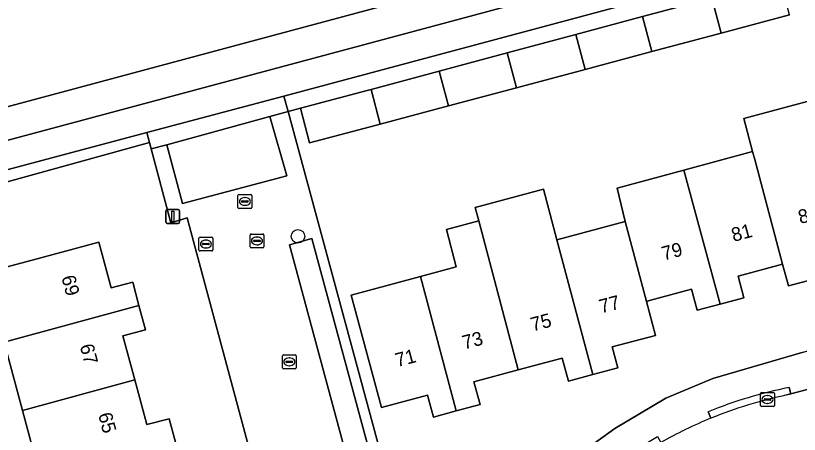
# Model space of a CAD drawing. Extents: x 158472 to 159562, y 388525 to 389606.
# Drawn here: x 159160.9 to 159217.5, y 389372.4 to 389402.7 of the extents above; entities that cross this region are included whole.
import ezdxf

# ---------------------------------------------------------------- set-up
doc = ezdxf.new("R2010")
doc.units = 0
for name, color, linetype in [('IMGEO_Boom', 7, 'Continuous'), ('IMGEO_Brandkraan', 7, 'Continuous'), ('IMGEO_Erf', 7, 'Continuous'), ('IMGEO_Groenvoorziening', 7, 'Continuous'), ('IMGEO_Kolk', 7, 'Continuous'), ('IMGEO_Lichtmast', 7, 'Continuous'), ('IMGEO_Loofbos', 7, 'Continuous'), ('IMGEO_Pand', 7, 'Continuous'), ('IMGEO_Pand_nummerreeks', 7, 'Continuous'), ('IMGEO_Parkeervlak_open', 7, 'Continuous'), ('IMGEO_Rijbaan_lokaal_open', 7, 'Continuous'), ('IMGEO_Rioolput', 7, 'Continuous'), ('IMGEO_Voetpad_open', 7, 'Continuous'), ('IMGEO_Waterloop', 7, 'Continuous')]:
    doc.layers.add(name, color=color, linetype=linetype)

msp = doc.modelspace()

# ---------------------------------------------------------------- linework, layer by layer
at = {"layer": 'IMGEO_Boom'}
msp.add_circle((159181.298, 389386.722), 0.489, dxfattribs=at)
at = {"layer": 'IMGEO_Brandkraan'}
for p, q in [((159174.153, 389385.74), (159174.153, 389386.592)), ((159174.228, 389386.666), (159175.08, 389386.666)), ((159174.641, 389386.446), (159174.666, 389386.446)), ((159175.154, 389386.592), (159175.154, 389385.74)), ((159174.412, 389386.16), (159174.412, 389386.172)), ((159174.85, 389386.123), (159174.452, 389386.123)), ((159174.455, 389386.209), (159174.853, 389386.209)), ((159174.664, 389385.886), (159174.639, 389385.886)), ((159174.896, 389386.172), (159174.896, 389386.16)), ((159175.08, 389385.666), (159174.228, 389385.666))]:
    msp.add_line(p, q, dxfattribs=at)
for points in [[(159174.153, 389385.74), (159174.153, 389386.592)], [(159174.228, 389386.666), (159175.08, 389386.666)], [(159175.154, 389386.592), (159175.154, 389385.74)], [(159175.08, 389385.666), (159174.228, 389385.666)]]:
    msp.add_lwpolyline(points, dxfattribs=at)
for centre, radius, start, end in [((159174.23, 389386.59), 0.0765, 91.552, 178.448), ((159174.23, 389386.59), 0.0765, 91.552, 178.448), ((159175.078, 389386.59), 0.0765, 1.552, 88.448), ((159175.078, 389386.59), 0.0765, 1.552, 88.448), ((159174.23, 389385.742), 0.0765, 181.552, 268.448), ((159174.23, 389385.742), 0.0765, 181.552, 268.448), ((159174.452, 389386.169), 0.0403, 85.8775, 175.7526), ((159174.449, 389386.159), 0.0366, 178.938, 274.7102), ((159174.853, 389386.166), 0.043, 264.8664, 352.4533), ((159174.857, 389386.171), 0.0386, 1.7309, 96.639), ((159175.078, 389385.742), 0.0765, 271.552, 358.448), ((159175.078, 389385.742), 0.0765, 271.552, 358.448)]:
    msp.add_arc(centre, radius, start, end, dxfattribs=at)
for centre, major_axis, ratio, start_param, end_param in [((159174.64, 389386.166), (-0.387, 0.002), 0.722429, 4.712389, 7.853982), ((159174.665, 389386.166), (-0.39, 0.002), 0.717154, 1.570796, 4.712389)]:
    msp.add_ellipse(centre, major_axis=major_axis, ratio=ratio, start_param=start_param, end_param=end_param, dxfattribs=at)
at = {"layer": 'IMGEO_Erf'}
for points in [[(159216.789, 389402.721), (159211.846, 389401.4), (159206.851, 389400.066), (159202.027, 389398.777), (159197.074, 389397.453), (159192.164, 389396.141), (159187.239, 389394.825), (159186.974, 389394.754), (159182.143, 389393.465), (159181.474, 389395.969), (159180.592, 389395.732), (159189.751, 389361.845), (159192.193, 389360.801), (159196.635, 389366.321), (159200.382, 389370.11), (159204.172, 389372.848), (159207.854, 389375.047), (159211.258, 389376.465), (159217.778, 389378.37), (159258.693, 389389.308), (159252.586, 389412.287)], [(159220.012, 389384.028), (159216.705, 389383.139), (159216.288, 389384.704), (159213.072, 389383.839), (159213.489, 389382.287), (159211.78, 389381.828), (159210.129, 389381.384), (159209.72, 389382.905), (159206.688, 389382.09), (159206.454, 389382.027), (159207.102, 389379.574), (159203.984, 389378.736), (159204.389, 389377.23), (159202.584, 389376.745), (159200.825, 389376.272), (159200.377, 389377.935), (159197.204, 389377.082), (159194, 389376.221), (159194.441, 389374.58), (159192.715, 389374.116), (159191.078, 389373.676), (159190.651, 389375.263), (159187.323, 389374.369), (159185.142, 389382.483), (159190.147, 389383.828), (159192.728, 389384.522), (159192.012, 389387.213), (159194.355, 389387.836), (159194.096, 389388.81), (159199.025, 389390.121), (159199.995, 389386.475), (159204.928, 389387.8), (159204.335, 389390.21), (159209.164, 389391.508), (159214.123, 389392.841), (159213.485, 389395.24), (159218.425, 389396.548)], [(159173.309, 389388.053), (159172.13, 389387.7), (159170.702, 389393.036), (159170.579, 389393.493), (159153.753, 389388.86)], [(159159.115, 389338.308), (159162.393, 389334.563), (159170.345, 389343.041), (159181.05, 389346.046), (159183.629, 389349.622), (159173.309, 389388.053)], [(159158.752, 389384.113), (159162.103, 389385.009), (159166.933, 389386.301), (159167.817, 389382.996), (159169.368, 389383.412), (159169.82, 389381.722), (159170.288, 389379.973), (159168.667, 389379.54), (159169.519, 389376.355), (159170.383, 389373.127), (159171.995, 389373.558), (159172.451, 389371.853)], [(159162.738, 389369.214), (159161.415, 389374.157), (159160.1, 389379.072)]]:
    msp.add_lwpolyline(points, dxfattribs=at)
at = {"layer": 'IMGEO_Groenvoorziening'}
for points in [[(159320.503, 389434.42), (159320.203, 389436.507), (159299.281, 389430.944), (159152.64, 389391.587)], [(159151.388, 389388.738), (159151.991, 389389.117), (159152.938, 389389.439), (159153.912, 389389.721), (159154.899, 389389.983), (159160.39, 389391.554), (159170.383, 389394.226), (159180.29, 389396.849), (159320.503, 389434.42)]]:
    msp.add_lwpolyline(points, dxfattribs=at)
at = {"layer": 'IMGEO_Kolk'}
for p, q in [((159177.917, 389386.892), (159178.769, 389386.892)), ((159177.842, 389385.966), (159177.842, 389386.818)), ((159178.101, 389386.386), (159178.101, 389386.398)), ((159178.539, 389386.349), (159178.141, 389386.349)), ((159178.144, 389386.435), (159178.542, 389386.435)), ((159178.33, 389386.672), (159178.355, 389386.672)), ((159178.585, 389386.398), (159178.585, 389386.386)), ((159178.843, 389386.818), (159178.843, 389385.966)), ((159178.769, 389385.892), (159177.917, 389385.892)), ((159178.353, 389386.112), (159178.328, 389386.112)), ((159180.173, 389377.238), (159180.173, 389378.09)), ((159180.248, 389378.164), (159181.1, 389378.164)), ((159180.661, 389377.944), (159180.686, 389377.944)), ((159181.174, 389378.09), (159181.174, 389377.238)), ((159180.432, 389377.658), (159180.432, 389377.67)), ((159180.87, 389377.621), (159180.472, 389377.621)), ((159180.475, 389377.707), (159180.873, 389377.707)), ((159180.684, 389377.384), (159180.659, 389377.384)), ((159180.916, 389377.67), (159180.916, 389377.658)), ((159181.1, 389377.164), (159180.248, 389377.164)), ((159214.69, 389374.514), (159214.69, 389375.366)), ((159214.765, 389375.44), (159215.617, 389375.44)), ((159214.992, 389374.983), (159215.39, 389374.983)), ((159215.178, 389375.22), (159215.203, 389375.22)), ((159215.691, 389375.366), (159215.691, 389374.514)), ((159215.617, 389374.44), (159214.765, 389374.44)), ((159214.949, 389374.934), (159214.949, 389374.946)), ((159215.387, 389374.897), (159214.989, 389374.897)), ((159215.201, 389374.66), (159215.176, 389374.66)), ((159215.433, 389374.946), (159215.433, 389374.934))]:
    msp.add_line(p, q, dxfattribs=at)
for points in [[(159177.917, 389386.892), (159178.769, 389386.892)], [(159177.842, 389385.966), (159177.842, 389386.818)], [(159178.843, 389386.818), (159178.843, 389385.966)], [(159178.769, 389385.892), (159177.917, 389385.892)], [(159180.173, 389377.238), (159180.173, 389378.09)], [(159180.248, 389378.164), (159181.1, 389378.164)], [(159181.174, 389378.09), (159181.174, 389377.238)], [(159181.1, 389377.164), (159180.248, 389377.164)], [(159214.69, 389374.514), (159214.69, 389375.366)], [(159214.765, 389375.44), (159215.617, 389375.44)], [(159215.691, 389375.366), (159215.691, 389374.514)], [(159215.617, 389374.44), (159214.765, 389374.44)]]:
    msp.add_lwpolyline(points, dxfattribs=at)
for centre, radius, start, end in [((159177.919, 389386.816), 0.0765, 91.552, 178.448), ((159177.919, 389386.816), 0.0765, 91.552, 178.448), ((159178.767, 389386.816), 0.0765, 1.552, 88.448), ((159178.767, 389386.816), 0.0765, 1.552, 88.448), ((159178.141, 389386.395), 0.0403, 85.8775, 175.7526), ((159178.138, 389386.385), 0.0366, 178.938, 274.7102), ((159178.542, 389386.392), 0.043, 264.8664, 352.4533), ((159178.546, 389386.397), 0.0386, 1.7309, 96.639), ((159177.919, 389385.968), 0.0765, 181.552, 268.448), ((159177.919, 389385.968), 0.0765, 181.552, 268.448), ((159178.767, 389385.968), 0.0765, 271.552, 358.448), ((159178.767, 389385.968), 0.0765, 271.552, 358.448), ((159180.25, 389378.088), 0.0765, 91.552, 178.448), ((159180.25, 389378.088), 0.0765, 91.552, 178.448), ((159181.098, 389378.088), 0.0765, 1.552, 88.448), ((159181.098, 389378.088), 0.0765, 1.552, 88.448), ((159180.25, 389377.24), 0.0765, 181.552, 268.448), ((159180.25, 389377.24), 0.0765, 181.552, 268.448), ((159180.472, 389377.667), 0.0403, 85.8775, 175.7526), ((159180.469, 389377.657), 0.0366, 178.938, 274.7102), ((159180.873, 389377.664), 0.043, 264.8664, 352.4533), ((159180.877, 389377.669), 0.0386, 1.7309, 96.639), ((159181.098, 389377.24), 0.0765, 271.552, 358.448), ((159181.098, 389377.24), 0.0765, 271.552, 358.448), ((159214.767, 389375.364), 0.0765, 91.552, 178.448), ((159214.767, 389375.364), 0.0765, 91.552, 178.448), ((159214.989, 389374.943), 0.0403, 85.8775, 175.7526), ((159215.394, 389374.945), 0.0386, 1.7309, 96.639), ((159215.615, 389375.364), 0.0765, 1.552, 88.448), ((159215.615, 389375.364), 0.0765, 1.552, 88.448), ((159214.767, 389374.516), 0.0765, 181.552, 268.448), ((159214.767, 389374.516), 0.0765, 181.552, 268.448), ((159214.986, 389374.933), 0.0366, 178.938, 274.7102), ((159215.39, 389374.94), 0.043, 264.8664, 352.4533), ((159215.615, 389374.516), 0.0765, 271.552, 358.448), ((159215.615, 389374.516), 0.0765, 271.552, 358.448)]:
    msp.add_arc(centre, radius, start, end, dxfattribs=at)
for centre, major_axis, ratio, start_param, end_param in [((159178.329, 389386.392), (-0.387, 0.002), 0.722429, 4.712389, 7.853982), ((159178.354, 389386.392), (-0.39, 0.002), 0.717154, 1.570796, 4.712389), ((159180.66, 389377.664), (-0.387, 0.002), 0.722429, 4.712389, 7.853982), ((159180.685, 389377.664), (-0.39, 0.002), 0.717154, 1.570796, 4.712389), ((159215.177, 389374.94), (-0.387, 0.002), 0.722429, 4.712389, 7.853982), ((159215.202, 389374.94), (-0.39, 0.002), 0.717154, 1.570796, 4.712389)]:
    msp.add_ellipse(centre, major_axis=major_axis, ratio=ratio, start_param=start_param, end_param=end_param, dxfattribs=at)
at = {"layer": 'IMGEO_Lichtmast'}
for p, q in [((159171.769, 389387.756), (159171.769, 389388.556)), ((159171.769, 389388.556), (159171.769, 389387.756)), ((159171.869, 389388.656), (159172.659, 389388.656)), ((159172.659, 389388.656), (159171.869, 389388.656)), ((159172.759, 389388.556), (159172.759, 389387.756)), ((159172.759, 389387.756), (159172.759, 389388.556)), ((159172.659, 389387.656), (159171.869, 389387.656)), ((159171.869, 389387.656), (159172.659, 389387.656))]:
    msp.add_line(p, q, dxfattribs=at)
msp.add_lwpolyline([(159172.189, 389388.531), (159172.339, 389388.531), (159172.339, 389387.781), (159172.189, 389387.781), (159172.189, 389388.531)], dxfattribs=at)
for centre, start, end in [((159171.869, 389388.556), 90, 180), ((159171.869, 389388.556), 90, 180), ((159172.659, 389388.556), 0, 90), ((159172.659, 389388.556), 360, 90), ((159171.869, 389387.756), 180, 270), ((159171.869, 389387.756), 180, 270), ((159172.659, 389387.756), 270, 0), ((159172.659, 389387.756), 270, 0)]:
    msp.add_arc(centre, 0.1, start, end, dxfattribs=at)
at = {"layer": 'IMGEO_Loofbos'}
msp.add_lwpolyline([(159095.234, 389389.449), (159095.304, 389386.934), (159095.662, 389384.045), (159096.511, 389380.508), (159099.007, 389374.075), (159100.754, 389370.949), (159102.481, 389368.323), (159105.339, 389364.821), (159114.05, 389355.783), (159118.609, 389351.695), (159136.256, 389342.298), (159136.792, 389343.489), (159119.761, 389361.476), (159114.153, 389369.071), (159117.299, 389376.828), (159124.397, 389383.635), (159127.957, 389386.734), (159134.048, 389388.708), (159152.029, 389393.859), (159319.547, 389438.843)], dxfattribs=at)
at = {"layer": 'IMGEO_Pand'}
for points in [[(159211.171, 389403.934), (159211.846, 389401.4), (159216.789, 389402.721), (159216.116, 389405.261)], [(159206.168, 389402.592), (159206.851, 389400.066), (159211.846, 389401.4), (159211.171, 389403.934)], [(159201.359, 389401.303), (159202.027, 389398.777), (159206.851, 389400.066), (159206.168, 389402.592)], [(159201.359, 389401.303), (159196.403, 389399.973), (159197.074, 389397.453), (159202.027, 389398.777)], [(159196.403, 389399.973), (159191.498, 389398.657), (159192.164, 389396.141), (159197.074, 389397.453)], [(159191.498, 389398.657), (159186.575, 389397.337), (159187.239, 389394.825), (159192.164, 389396.141)], [(159186.575, 389397.337), (159186.304, 389397.264), (159181.474, 389395.969), (159182.143, 389393.465), (159186.974, 389394.754), (159187.239, 389394.825)], [(159218.425, 389396.548), (159213.485, 389395.24), (159214.123, 389392.841), (159214.273, 389392.275), (159216.288, 389384.704), (159216.705, 389383.139), (159220.012, 389384.028), (159221.627, 389384.462), (159219.056, 389394.166)], [(159214.123, 389392.841), (159209.164, 389391.508), (159211.78, 389381.828), (159213.489, 389382.287), (159213.072, 389383.839), (159216.288, 389384.704), (159214.273, 389392.275)], [(159209.164, 389391.508), (159204.335, 389390.21), (159204.928, 389387.8), (159206.454, 389382.027), (159206.688, 389382.09), (159209.72, 389382.905), (159210.129, 389381.384), (159211.78, 389381.828)], [(159202.584, 389376.745), (159199.995, 389386.475), (159199.025, 389390.121), (159194.096, 389388.81), (159194.355, 389387.836), (159197.204, 389377.082), (159200.377, 389377.935), (159200.825, 389376.272)], [(159192.715, 389374.116), (159194.441, 389374.58), (159194, 389376.221), (159197.204, 389377.082), (159194.355, 389387.836), (159192.012, 389387.213), (159192.728, 389384.522), (159190.147, 389383.828)], [(159204.928, 389387.8), (159199.995, 389386.475), (159202.584, 389376.745), (159204.389, 389377.23), (159203.984, 389378.736), (159207.102, 389379.574), (159206.454, 389382.027)], [(159169.82, 389381.722), (159169.368, 389383.412), (159167.817, 389382.996), (159166.933, 389386.301), (159162.103, 389385.009), (159158.752, 389384.113), (159160.1, 389379.072)], [(159192.715, 389374.116), (159190.147, 389383.828), (159185.142, 389382.483), (159187.323, 389374.369), (159190.651, 389375.263), (159191.078, 389373.676)], [(159169.82, 389381.722), (159160.1, 389379.072), (159161.415, 389374.157), (159169.519, 389376.355), (159168.667, 389379.54), (159170.288, 389379.973)], [(159172.451, 389371.853), (159171.995, 389373.558), (159170.383, 389373.127), (159169.519, 389376.355), (159161.415, 389374.157), (159162.738, 389369.214)]]:
    msp.add_lwpolyline(points, close=True, dxfattribs=at)
at = {"layer": 'IMGEO_Parkeervlak_open'}
for points in [[(159172.954, 389389.102), (159180.493, 389391.103), (159179.275, 389395.369), (159171.826, 389393.342)], [(159186.927, 389362.996), (159188.563, 389363.408), (159182.303, 389386.57), (159180.68, 389386.109)]]:
    msp.add_lwpolyline(points, close=True, dxfattribs=at)
at = {"layer": 'IMGEO_Rijbaan_lokaal_open'}
for points in [[(159180.592, 389395.732), (159179.275, 389395.369), (159180.493, 389391.103), (159172.954, 389389.102), (159171.826, 389393.342), (159170.702, 389393.036), (159172.13, 389387.7), (159173.309, 389388.053), (159183.629, 389349.622), (159185.641, 389348.082), (159187.66, 389350.701), (159186.836, 389351.336), (159191.074, 389356.832), (159191.898, 389356.197), (159193.26, 389357.964), (159194.692, 389359.733), (159192.193, 389360.801), (159189.751, 389361.845)], [(159180.68, 389386.109), (159182.303, 389386.57), (159188.563, 389363.408), (159186.927, 389362.996)]]:
    msp.add_lwpolyline(points, close=True, dxfattribs=at)
msp.add_lwpolyline([(159221.042, 389376.458), (159216.874, 389375.342), (159216.597, 389375.268)], dxfattribs=at)
for centre, radius, start, end in [((159223.024, 389344.425), 31.506, 101.7701, 112.2285), ((159222.911, 389344.673), 31.233, 112.2088, 119.5815)]:
    msp.add_arc(centre, radius, start, end, dxfattribs=at)
at = {"layer": 'IMGEO_Rioolput'}
for p, q in [((159177.044, 389389.742), (159177.896, 389389.742)), ((159176.969, 389388.816), (159176.969, 389389.668)), ((159177.228, 389389.236), (159177.228, 389389.248)), ((159177.666, 389389.199), (159177.268, 389389.199)), ((159177.271, 389389.285), (159177.669, 389389.285)), ((159177.457, 389389.522), (159177.482, 389389.522)), ((159177.712, 389389.248), (159177.712, 389389.236)), ((159177.97, 389389.668), (159177.97, 389388.816)), ((159177.896, 389388.742), (159177.044, 389388.742)), ((159177.48, 389388.962), (159177.455, 389388.962))]:
    msp.add_line(p, q, dxfattribs=at)
for points in [[(159177.044, 389389.742), (159177.896, 389389.742)], [(159176.969, 389388.816), (159176.969, 389389.668)], [(159177.97, 389389.668), (159177.97, 389388.816)], [(159177.896, 389388.742), (159177.044, 389388.742)]]:
    msp.add_lwpolyline(points, dxfattribs=at)
for centre, radius, start, end in [((159177.046, 389389.666), 0.0765, 91.552, 178.448), ((159177.046, 389389.666), 0.0765, 91.552, 178.448), ((159177.894, 389389.666), 0.0765, 1.552, 88.448), ((159177.894, 389389.666), 0.0765, 1.552, 88.448), ((159177.268, 389389.245), 0.0403, 85.8775, 175.7526), ((159177.265, 389389.235), 0.0366, 178.938, 274.7102), ((159177.669, 389389.242), 0.043, 264.8664, 352.4533), ((159177.673, 389389.247), 0.0386, 1.7309, 96.639), ((159177.046, 389388.818), 0.0765, 181.552, 268.448), ((159177.046, 389388.818), 0.0765, 181.552, 268.448), ((159177.894, 389388.818), 0.0765, 271.552, 358.448), ((159177.894, 389388.818), 0.0765, 271.552, 358.448)]:
    msp.add_arc(centre, radius, start, end, dxfattribs=at)
for centre, major_axis, ratio, start_param, end_param in [((159177.456, 389389.242), (-0.387, 0.002), 0.722429, 4.712389, 7.853982), ((159177.481, 389389.242), (-0.39, 0.002), 0.717154, 1.570796, 4.712389)]:
    msp.add_ellipse(centre, major_axis=major_axis, ratio=ratio, start_param=start_param, end_param=end_param, dxfattribs=at)
at = {"layer": 'IMGEO_Voetpad_open'}
for points in [[(159320.503, 389434.42), (159180.29, 389396.849), (159180.592, 389395.732), (159181.474, 389395.969), (159186.304, 389397.264), (159186.575, 389397.337), (159191.498, 389398.657), (159196.403, 389399.973), (159201.359, 389401.303), (159206.168, 389402.592), (159211.171, 389403.934)], [(159153.753, 389388.86), (159170.579, 389393.493), (159170.383, 389394.226), (159160.39, 389391.554), (159154.899, 389389.983), (159153.912, 389389.721), (159152.938, 389389.439), (159151.991, 389389.117), (159151.388, 389388.738)], [(159217.778, 389378.37), (159211.258, 389376.465), (159207.854, 389375.047), (159204.172, 389372.848), (159200.382, 389370.11), (159196.635, 389366.321), (159192.193, 389360.801), (159194.692, 389359.733), (159195.011, 389360.127), (159194.622, 389360.442), (159198.544, 389365.207), (159198.911, 389364.868), (159199.528, 389365.521), (159201.545, 389367.465), (159202.605, 389368.383), (159202.282, 389368.765), (159206.051, 389371.558), (159207.245, 389372.27), (159207.492, 389371.835)], [(159216.749, 389375.809), (159216.874, 389375.342), (159221.042, 389376.458)], [(159216.597, 389375.268), (159216.874, 389375.342), (159216.749, 389375.809)], [(159210.916, 389374.052), (159211.105, 389373.589)], [(159211.105, 389373.589), (159210.916, 389374.052)]]:
    msp.add_lwpolyline(points, dxfattribs=at)
msp.add_lwpolyline([(159179.275, 389395.369), (159180.592, 389395.732), (159180.29, 389396.849), (159170.383, 389394.226), (159170.579, 389393.493), (159170.702, 389393.036), (159171.826, 389393.342)], close=True, dxfattribs=at)
for centre, radius, start, end in [((159222.986, 389344.542), 31.883, 101.2811, 112.2453), ((159222.986, 389344.542), 31.883, 101.2811, 112.2453), ((159223.024, 389344.425), 31.506, 101.7701, 112.2285), ((159222.911, 389344.673), 31.233, 112.2088, 119.5815)]:
    msp.add_arc(centre, radius, start, end, dxfattribs=at)
at = {"layer": 'IMGEO_Waterloop'}
for points in [[(159320.203, 389436.507), (159319.547, 389438.843), (159152.029, 389393.859)], [(159152.64, 389391.587), (159299.281, 389430.944), (159320.203, 389436.507)]]:
    msp.add_lwpolyline(points, dxfattribs=at)

# ---------------------------------------------------------------- texts
at = {"layer": 'IMGEO_Pand_nummerreeks'}
for s, rotation, p in [('83', 14.9714, (159217.559, 389387.607)), ('81', 14.9714, (159212.74, 389386.318)), ('79', 14.9714, (159207.703, 389384.971)), ('69', 284.9802, (159164.214, 389383.773)), ('77', 14.7422, (159203.189, 389381.15)), ('75', 14.7446, (159198.245, 389379.85)), ('73', 14.7446, (159193.3, 389378.548)), ('67', 284.9802, (159165.54, 389378.817)), ('71', 14.7446, (159188.464, 389377.275)), ('65', 284.9802, (159166.866, 389373.861))]:
    msp.add_text(s, height=1, rotation=rotation, dxfattribs=at).set_placement(p)

doc.saveas('drawing.dxf')
